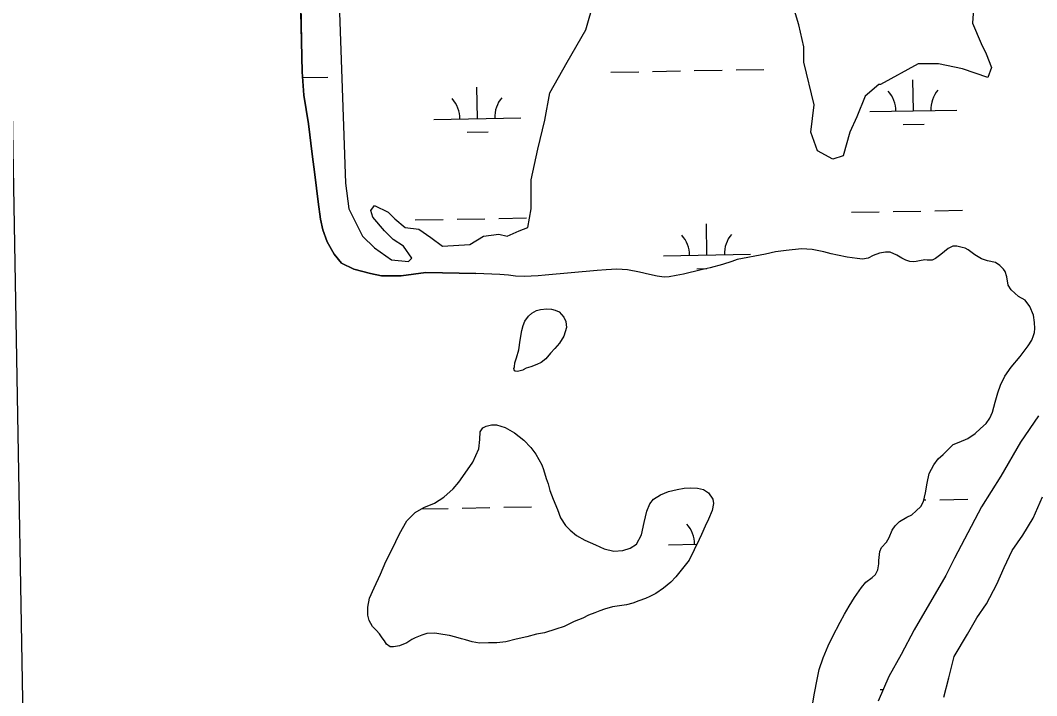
# Model space of a CAD drawing. Extents: x 3903937 to 3942190, y 260677 to 286651.
# Drawn here: x 3908015 to 3909185, y 276881 to 277659 of the extents above; entities that cross this region are included whole.
import ezdxf

# ---------------------------------------------------------------- set-up
doc = ezdxf.new("R2010")
doc.units = 0
for name, color, linetype in [('V-GRID-FRAM', 7, 'Continuous'), ('V-TOPO-SHOR', 7, 'Continuous'), ('V-WETL-SWMP', 7, 'Continuous')]:
    doc.layers.add(name, color=color, linetype=linetype)

msp = doc.modelspace()

# ---------------------------------------------------------------- linework, layer by layer
at = {"layer": 'V-GRID-FRAM'}
msp.add_lwpolyline([(3907892.2, 284196.1), (3939773.2, 284757.2), (3940101.1, 266577.6), (3908204.3, 266016.2), (3907892.2, 284196.1)], dxfattribs=at)
at = {"layer": 'V-TOPO-SHOR'}
for points in [[(3908337.1, 277718.9), (3908338.6, 277634.4), (3908339.5, 277599.5), (3908341.5, 277572.7), (3908346.7, 277539.5), (3908350.9, 277504.8), (3908354.2, 277481.3), (3908357.9, 277449.9), (3908360.4, 277429.7), (3908363.4, 277417.6), (3908368.4, 277403.7), (3908376.2, 277389.4), (3908384.6, 277379.2), (3908398.9, 277372.5), (3908418.3, 277367.2), (3908430.9, 277364.8), (3908443.8, 277364.8), (3908453.4, 277364.8), (3908482, 277368.3), (3908539.4, 277367.4)], [(3908381.4, 277700.9), (3908387.3, 277526.3), (3908389.3, 277471.3), (3908393.2, 277441.9), (3908408.9, 277410.5), (3908422.6, 277396.8), (3908442.2, 277383.1), (3908461.9, 277381.1), (3908465.8, 277385), (3908456, 277398.8), (3908444.2, 277406.6), (3908434.4, 277416.4), (3908420.7, 277432.1), (3908418.7, 277440), (3908422.6, 277445.8), (3908438.3, 277438), (3908446.2, 277430.2), (3908457.9, 277420.3), (3908473.6, 277418.4), (3908487.4, 277408.6), (3908501.1, 277398.8), (3908532.5, 277400.7), (3908548.2, 277410.5), (3908565.8, 277412.5), (3908575.6, 277410.5), (3908589.4, 277416.4), (3908599.2, 277420.3), (3908603.1, 277441.9), (3908603.1, 277475.3), (3908610.9, 277510.6), (3908618.8, 277543.9), (3908624.7, 277575.3), (3908644.3, 277610.6), (3908665.9, 277647.9), (3908675.7, 277681.2)], [(3909113.1, 277689.1), (3909111.1, 277655.7), (3909120.9, 277632.2), (3909126.8, 277620.4), (3909132.7, 277604.7), (3909128.8, 277593), (3909099.4, 277602.8), (3909071.9, 277608.7), (3909048.4, 277608.7), (3909005.2, 277585.1), (3909003.2, 277585.1), (3908987.5, 277571.4), (3908977.7, 277547.8), (3908969.9, 277530.2), (3908962, 277502.7), (3908950.3, 277498.8), (3908932.6, 277508.6), (3908924.8, 277530.2), (3908928.7, 277561.6), (3908916.9, 277610.6), (3908916.9, 277628.3), (3908911, 277653.8), (3908901.2, 277687.1)], [(3909165.7, 277271.9), (3909175, 277284.2), (3909179.3, 277290.5), (3909181.2, 277296.1), (3909182.4, 277299.2), (3909182.7, 277304), (3909182.3, 277311), (3909181, 277319.3), (3909177, 277329.5), (3909171.4, 277336.5), (3909163.9, 277340.8), (3909155.5, 277348.6), (3909151.9, 277354), (3909150.6, 277363.5), (3909148.6, 277369.8), (3909146.6, 277372.5), (3909142.6, 277376.4), (3909137.5, 277379.9), (3909128.4, 277381.8), (3909121.3, 277384.1), (3909113.8, 277388.7), (3909110.6, 277391), (3909105.8, 277394.5), (3909102.7, 277396.5), (3909099.1, 277397.2), (3909092.8, 277398.7), (3909088.5, 277398.7), (3909083, 277396.3), (3909078.7, 277392.7), (3909074.4, 277389.1), (3909068.5, 277384.7), (3909064.6, 277382.7), (3909058.7, 277382.7), (3909056, 277383), (3909050.1, 277381.8), (3909046.1, 277381), (3909043.4, 277380.9), (3909038.7, 277381.3), (3909034.3, 277382.8), (3909029.6, 277385.1), (3909024, 277388.6), (3909016.1, 277391.7), (3909011, 277392), (3909003.9, 277390.8), (3908996.5, 277388), (3908991, 277385.1), (3908984.3, 277383.9), (3908978.4, 277384.6), (3908966.9, 277386.1), (3908955.5, 277388.3), (3908948.4, 277389.9), (3908939.7, 277392.1), (3908926.3, 277394.8), (3908914.1, 277395.8), (3908896.4, 277393.7), (3908884.2, 277392.4), (3908872.8, 277389.5), (3908840.2, 277383.3), (3908833.9, 277381.2), (3908823.3, 277377.6), (3908809.2, 277373.9), (3908798.6, 277371.5), (3908778.5, 277366.5), (3908769.9, 277364.9), (3908762, 277363.6), (3908756.1, 277363.2), (3908748.2, 277364.3), (3908739.2, 277366.2), (3908727.7, 277368.8), (3908713.9, 277371.4), (3908701.7, 277372.5), (3908689.5, 277371.6), (3908678.9, 277370.7), (3908619.1, 277365.4), (3908611.2, 277364.5), (3908603, 277364.4), (3908595.5, 277364), (3908584.9, 277364.2), (3908577, 277365.3), (3908567.1, 277366), (3908539.4, 277367.4)], [(3908643.6, 277305.2), (3908640.5, 277295), (3908635.5, 277287), (3908630.4, 277281.1), (3908625.4, 277275.5), (3908619.9, 277269.2), (3908614.5, 277264.8), (3908609.4, 277262.4), (3908602.7, 277259.9), (3908597.2, 277258.3), (3908593.7, 277256.3), (3908593.3, 277255.9), (3908589, 277254.7), (3908587.4, 277254.3), (3908585, 277254.7), (3908584.6, 277255), (3908583.8, 277255.4), (3908583, 277257.8), (3908583.8, 277259.8), (3908584.1, 277264.5), (3908586, 277270.4), (3908588.7, 277279.5), (3908590.2, 277290.5), (3908592.4, 277301.6), (3908594, 277307.5), (3908595.9, 277312.6), (3908599.8, 277318.2), (3908603.7, 277321.8), (3908609.1, 277324.6), (3908613.9, 277325.8), (3908620.9, 277326.7), (3908626.5, 277326.3), (3908630.8, 277325.2), (3908635.1, 277323.3)], [(3908635.1, 277323.3), (3908640.7, 277317), (3908643.1, 277311.9), (3908643.6, 277305.2)], [(3908926.7, 276870.7), (3908929.3, 276884.1), (3908932.3, 276899.9), (3908934.6, 276911.3), (3908939.2, 276924.8), (3908944.9, 276938.6), (3908950, 276948.9), (3908958.5, 276965.9), (3908963.5, 276975), (3908968.9, 276984.1), (3908975.1, 276994.4), (3908983.3, 277005.9), (3908988.3, 277011.9), (3908995.4, 277017.1), (3908999.3, 277020.6), (3909002, 277026.2), (3909003.1, 277032.9), (3909003, 277036.8), (3909004.5, 277047.1), (3909006.4, 277051.8), (3909011.9, 277057.8), (3909015, 277063.3), (3909018.5, 277071.6), (3909021.9, 277076.8), (3909027, 277081.9), (3909035.2, 277086.7), (3909041.1, 277089.6), (3909046.2, 277093.9), (3909051.6, 277099.1), (3909054.4, 277104.7), (3909057, 277114.9), (3909058.9, 277126), (3909061.1, 277137), (3909066.5, 277146.9), (3909071.6, 277154), (3909077.1, 277158.8), (3909088.7, 277170.3), (3909095.8, 277173.2), (3909105.6, 277177.2), (3909114.2, 277183.2), (3909120.1, 277188.8), (3909126.7, 277194.7), (3909131, 277200.7), (3909134.1, 277207.8), (3909137.1, 277219.2), (3909140.1, 277229.9), (3909143.2, 277238.6), (3909148.2, 277249.3), (3909155.6, 277259.6), (3909165.7, 277271.9)], [(3908696.6, 276983.5), (3908687.5, 276980.7), (3908682, 276979.1), (3908676.2, 276976.6), (3908669.1, 276973.8), (3908662.4, 276970.6), (3908652.6, 276966.6), (3908641.2, 276960.9), (3908631.4, 276957.7), (3908618.5, 276953.6), (3908609, 276951.9), (3908598, 276949.1), (3908585.8, 276946.2), (3908574, 276943.3), (3908563.4, 276942), (3908554, 276941.9), (3908543.7, 276941.8), (3908535, 276943.3), (3908527.5, 276945.6), (3908522.8, 276946.8), (3908516.5, 276948.7), (3908509, 276950.6), (3908501.5, 276951.7), (3908492, 276953.2), (3908482.9, 276952.7), (3908477.4, 276951), (3908469.6, 276947.8), (3908465.7, 276945.8), (3908459.8, 276942.2), (3908451.6, 276938.6), (3908444.5, 276937.3), (3908440.9, 276937.3), (3908436.6, 276940.4), (3908434.2, 276944.3), (3908431.4, 276947.8), (3908428.6, 276952.5), (3908424.6, 276956.8), (3908420.6, 276960.7), (3908416.6, 276967.8), (3908415, 276974.1), (3908414.9, 276983.1), (3908417.1, 276993.4), (3908422.5, 277005.3), (3908429.5, 277021.1), (3908435.6, 277035.7), (3908443, 277050), (3908451.5, 277067.4), (3908460, 277082.5), (3908469.4, 277092), (3908479.5, 277098), (3908491.7, 277102.9), (3908502.7, 277109.7), (3908513.2, 277119.2), (3908519.8, 277127.2), (3908527.2, 277137.5), (3908535.8, 277150.2), (3908542.7, 277165.6), (3908543.8, 277176.3), (3908544.5, 277185), (3908547.6, 277189.7), (3908551.1, 277191.7), (3908557.4, 277193), (3908563.3, 277193), (3908573.2, 277190), (3908583.9, 277183.8), (3908594.6, 277175.6), (3908602.6, 277167), (3908608.6, 277159.2), (3908615.4, 277147), (3908617.4, 277141.5), (3908620.3, 277131.3), (3908622.7, 277125), (3908624.7, 277117.6), (3908628.4, 277107.4), (3908633.2, 277095.6), (3908636.9, 277085.8), (3908642.5, 277077.2), (3908648, 277071.7), (3908655.2, 277065.5), (3908664.7, 277060.1), (3908677, 277055), (3908686.9, 277050.4), (3908698.3, 277047.8), (3908708.5, 277048.3), (3908716.8, 277051.1), (3908724.2, 277055.5), (3908730, 277066.6), (3908733.1, 277080.8), (3908736.1, 277093.8), (3908739.5, 277102.2), (3908743.8, 277107.3), (3908752, 277112.5), (3908761.1, 277116.2), (3908770.9, 277118.6), (3908779.2, 277120.3), (3908786.6, 277120.7), (3908794.5, 277120), (3908801.2, 277118.5), (3908807.2, 277114.6), (3908812, 277107.6), (3908812.8, 277102.5)], [(3908812.8, 277102.5), (3908811.3, 277094.6), (3908807.1, 277084.3), (3908803.2, 277076.4), (3908799, 277066.9), (3908796.3, 277060.9)], [(3909077.9, 276879.5), (3909083.6, 276901.7), (3909090, 276926.3), (3909105.2, 276952.1), (3909116.1, 276970.7), (3909127, 276987), (3909139, 277009.7), (3909147.5, 277028.7), (3909156.8, 277048.5), (3909168.8, 277066), (3909180.9, 277085.5), (3909191.7, 277110.1)], [(3908796.3, 277060.9), (3908784.7, 277037.2), (3908777.3, 277027.7), (3908769.5, 277018.1), (3908763.7, 277011.8), (3908755.5, 277005), (3908746.5, 276999), (3908739.8, 276995.4), (3908734.7, 276993), (3908726.8, 276990.5), (3908720.2, 276987.7), (3908712.7, 276985.7), (3908696.6, 276983.5)]]:
    msp.add_lwpolyline(points, dxfattribs=at)
at = {"layer": 'V-WETL-SWMP'}
for p, q in [((3908338.6, 277634.4), (3908337.1, 277718.9)), ((3908339.5, 277599.5), (3908338.6, 277634.4)), ((3908838.8, 277601.7), (3908870.8, 277602.3)), ((3908341.5, 277572.7), (3908339.5, 277599.5)), ((3908340, 277592.9), (3908368.9, 277593.4)), ((3908694.8, 277599.2), (3908726.8, 277599.7)), ((3908742.8, 277600), (3908774.8, 277600.6)), ((3908790.8, 277600.9), (3908822.8, 277601.4)), ((3909042.9, 277554.5), (3909042.3, 277590.5)), ((3908541.1, 277545.7), (3908540.5, 277581.7)), ((3908346.7, 277539.5), (3908341.5, 277572.7)), ((3908992.9, 277553.7), (3909092.9, 277555.4)), ((3908491.1, 277544.8), (3908591.1, 277546.6)), ((3908350.9, 277504.8), (3908346.7, 277539.5)), ((3909031.2, 277538.9), (3909055.2, 277539.3)), ((3908529.4, 277530.1), (3908553.4, 277530.5)), ((3908354.2, 277481.3), (3908350.9, 277504.8)), ((3908357.9, 277449.9), (3908354.2, 277481.3)), ((3908360.4, 277429.7), (3908357.9, 277449.9)), ((3908971.6, 277437.8), (3909003.6, 277438.4)), ((3909019.6, 277438.7), (3909051.6, 277439.2)), ((3909067.6, 277439.5), (3909099.6, 277440.1)), ((3908363.4, 277417.6), (3908360.4, 277429.7)), ((3908469.7, 277429), (3908501.7, 277429.6)), ((3908517.7, 277429.8), (3908549.7, 277430.4)), ((3908565.7, 277430.7), (3908597.7, 277431.3)), ((3908368.4, 277403.7), (3908363.4, 277417.6)), ((3908805.4, 277388.5), (3908804.7, 277424.5)), ((3908376.2, 277389.4), (3908368.4, 277403.7)), ((3908884.2, 277392.4), (3908872.8, 277389.5)), ((3908896.4, 277393.7), (3908884.2, 277392.4)), ((3908914.1, 277395.8), (3908896.4, 277393.7)), ((3908926.3, 277394.8), (3908914.1, 277395.8)), ((3908939.7, 277392.1), (3908926.3, 277394.8)), ((3908948.4, 277389.9), (3908939.7, 277392.1)), ((3909011, 277392), (3909003.9, 277390.8)), ((3909016.1, 277391.7), (3909011, 277392)), ((3909024, 277388.6), (3909016.1, 277391.7)), ((3909078.7, 277392.7), (3909074.4, 277389.1)), ((3909083, 277396.3), (3909078.7, 277392.7)), ((3909088.5, 277398.7), (3909083, 277396.3)), ((3909092.8, 277398.7), (3909088.5, 277398.7)), ((3909099.1, 277397.2), (3909092.8, 277398.7)), ((3909102.7, 277396.5), (3909099.1, 277397.2)), ((3909105.8, 277394.5), (3909102.7, 277396.5)), ((3909110.6, 277391), (3909105.8, 277394.5)), ((3908384.6, 277379.2), (3908376.2, 277389.4)), ((3908755.4, 277387.6), (3908855.3, 277389.4)), ((3908833.9, 277381.2), (3908823.3, 277377.6)), ((3908840.2, 277383.3), (3908833.9, 277381.2)), ((3908872.8, 277389.5), (3908840.2, 277383.3)), ((3908955.5, 277388.3), (3908948.4, 277389.9)), ((3908966.9, 277386.1), (3908955.5, 277388.3)), ((3908978.4, 277384.6), (3908966.9, 277386.1)), ((3908984.3, 277383.9), (3908978.4, 277384.6)), ((3908991, 277385.1), (3908984.3, 277383.9)), ((3908996.5, 277388), (3908991, 277385.1)), ((3909003.9, 277390.8), (3908996.5, 277388)), ((3909029.6, 277385.1), (3909024, 277388.6)), ((3909034.3, 277382.8), (3909029.6, 277385.1)), ((3909038.7, 277381.3), (3909034.3, 277382.8)), ((3909043.4, 277380.9), (3909038.7, 277381.3)), ((3909046.1, 277381), (3909043.4, 277380.9)), ((3909050.1, 277381.8), (3909046.1, 277381)), ((3909056, 277383), (3909050.1, 277381.8)), ((3909058.7, 277382.7), (3909056, 277383)), ((3909064.6, 277382.7), (3909058.7, 277382.7)), ((3909068.5, 277384.7), (3909064.6, 277382.7)), ((3909074.4, 277389.1), (3909068.5, 277384.7)), ((3909113.8, 277388.7), (3909110.6, 277391)), ((3909121.3, 277384.1), (3909113.8, 277388.7)), ((3909128.4, 277381.8), (3909121.3, 277384.1)), ((3909137.5, 277379.9), (3909128.4, 277381.8)), ((3909142.6, 277376.4), (3909137.5, 277379.9)), ((3908398.9, 277372.5), (3908384.6, 277379.2)), ((3908418.3, 277367.2), (3908398.9, 277372.5)), ((3908482, 277368.3), (3908453.4, 277364.8)), ((3908539.4, 277367.4), (3908482, 277368.3)), ((3908678.9, 277370.7), (3908619.1, 277365.4)), ((3908689.5, 277371.6), (3908678.9, 277370.7)), ((3908701.7, 277372.5), (3908689.5, 277371.6)), ((3908713.9, 277371.4), (3908701.7, 277372.5)), ((3908727.7, 277368.8), (3908713.9, 277371.4)), ((3908739.2, 277366.1), (3908727.7, 277368.8)), ((3908798.6, 277371.5), (3908778.5, 277366.5)), ((3908793.6, 277372.8), (3908805.4, 277373)), ((3908809.2, 277373.9), (3908798.6, 277371.5)), ((3908823.3, 277377.6), (3908809.2, 277373.9)), ((3909146.6, 277372.5), (3909142.6, 277376.4)), ((3909148.6, 277369.8), (3909146.6, 277372.5)), ((3909150.6, 277363.5), (3909148.6, 277369.8)), ((3908430.9, 277364.8), (3908418.3, 277367.2)), ((3908443.8, 277364.8), (3908430.9, 277364.8)), ((3908453.4, 277364.8), (3908443.8, 277364.8)), ((3908567.1, 277366), (3908539.4, 277367.4)), ((3908577, 277365.3), (3908567.1, 277366)), ((3908584.9, 277364.2), (3908577, 277365.3)), ((3908595.5, 277364), (3908584.9, 277364.2)), ((3908603, 277364.4), (3908595.5, 277364)), ((3908611.2, 277364.5), (3908603, 277364.4)), ((3908619.1, 277365.4), (3908611.2, 277364.5)), ((3908748.2, 277364.3), (3908739.2, 277366.1)), ((3908756.1, 277363.2), (3908748.2, 277364.3)), ((3908762, 277363.6), (3908756.1, 277363.2)), ((3908769.9, 277364.9), (3908762, 277363.6)), ((3908778.5, 277366.5), (3908769.9, 277364.9)), ((3909151.9, 277354), (3909150.6, 277363.5)), ((3909155.5, 277348.6), (3909151.9, 277354)), ((3909163.9, 277340.8), (3909155.5, 277348.6)), ((3909171.4, 277336.5), (3909163.9, 277340.8)), ((3909177, 277329.5), (3909171.4, 277336.5)), ((3909181, 277319.3), (3909177, 277329.5)), ((3909182.3, 277311), (3909181, 277319.3)), ((3909182.7, 277304), (3909182.3, 277311)), ((3909181.2, 277296.1), (3909182.4, 277299.2)), ((3909182.4, 277299.2), (3909182.7, 277304)), ((3909175, 277284.2), (3909179.3, 277290.5)), ((3909179.3, 277290.5), (3909181.2, 277296.1)), ((3909165.7, 277271.9), (3909175, 277284.2)), ((3909155.6, 277259.6), (3909165.7, 277271.9)), ((3909148.2, 277249.3), (3909155.6, 277259.6)), ((3909143.2, 277238.6), (3909148.2, 277249.3)), ((3909137.1, 277219.2), (3909140.1, 277229.9)), ((3909140.1, 277229.9), (3909143.2, 277238.6)), ((3909134.1, 277207.8), (3909137.1, 277219.2)), ((3909131, 277200.7), (3909134.1, 277207.8)), ((3909120.1, 277188.8), (3909126.7, 277194.7)), ((3909126.7, 277194.7), (3909131, 277200.7)), ((3909186.9, 277203.5), (3909166.3, 277173.3)), ((3909105.6, 277177.2), (3909114.2, 277183.2)), ((3909114.2, 277183.2), (3909120.1, 277188.8)), ((3909077.1, 277158.8), (3909088.7, 277170.3)), ((3909088.7, 277170.3), (3909095.8, 277173.2)), ((3909095.8, 277173.2), (3909105.6, 277177.2)), ((3909166.3, 277173.3), (3909143.4, 277134.1)), ((3909071.6, 277154), (3909077.1, 277158.8)), ((3909061.1, 277137), (3909066.5, 277146.9)), ((3909066.5, 277146.9), (3909071.6, 277154)), ((3909058.9, 277126), (3909061.1, 277137)), ((3909057, 277114.9), (3909058.9, 277126)), ((3909143.4, 277134.1), (3909121.3, 277098.8)), ((3909054.4, 277104.7), (3909057, 277114.9)), ((3909046.2, 277093.9), (3909051.6, 277099.1)), ((3909051.6, 277099.1), (3909054.4, 277104.7)), ((3909054.9, 277106.6), (3909057.4, 277106.6)), ((3909073.4, 277106.9), (3909105.4, 277107.5)), ((3908476.8, 277096.4), (3908507.6, 277096.9)), ((3908523.6, 277097.2), (3908555.6, 277097.8)), ((3908571.6, 277098.1), (3908603.6, 277098.6)), ((3909035.2, 277086.7), (3909041.1, 277089.6)), ((3909041.1, 277089.6), (3909046.2, 277093.9)), ((3909121.3, 277098.8), (3909101.6, 277061.5)), ((3909018.5, 277071.6), (3909021.9, 277076.8)), ((3909021.9, 277076.8), (3909027, 277081.9)), ((3909027, 277081.9), (3909035.2, 277086.7)), ((3909015, 277063.3), (3909018.5, 277071.6)), ((3908761.2, 277055), (3908793.7, 277055.5)), ((3909006.4, 277051.8), (3909011.9, 277057.8)), ((3909011.9, 277057.8), (3909015, 277063.3)), ((3909101.6, 277061.5), (3909090.3, 277039.7)), ((3909003, 277036.8), (3909004.5, 277047.1)), ((3909004.5, 277047.1), (3909006.4, 277051.8)), ((3909002, 277026.2), (3909003.1, 277032.9)), ((3909003.1, 277032.9), (3909003, 277036.8)), ((3909090.3, 277039.7), (3909080.3, 277019.5)), ((3908995.4, 277017.1), (3908999.3, 277020.6)), ((3908999.3, 277020.6), (3909002, 277026.2)), ((3909080.3, 277019.5), (3909043.9, 276956.9)), ((3908975.1, 276994.4), (3908983.3, 277005.9)), ((3908983.3, 277005.9), (3908988.3, 277011.9)), ((3908988.3, 277011.9), (3908995.4, 277017.1)), ((3908968.9, 276984.1), (3908975.1, 276994.4)), ((3908963.5, 276975), (3908968.9, 276984.1)), ((3908958.5, 276965.9), (3908963.5, 276975)), ((3908950, 276948.9), (3908958.5, 276965.9)), ((3908944.9, 276938.6), (3908950, 276948.9)), ((3909043.9, 276956.9), (3909028.8, 276928.7)), ((3908939.2, 276924.8), (3908944.9, 276938.6)), ((3908934.6, 276911.3), (3908939.2, 276924.8)), ((3909028.8, 276928.7), (3909014.8, 276903.4)), ((3908932.3, 276899.9), (3908934.6, 276911.3)), ((3909014.8, 276903.4), (3909002.5, 276874.9)), ((3908929.3, 276884.1), (3908932.3, 276899.9)), ((3908926.7, 276870.7), (3908929.3, 276884.1)), ((3909004.7, 276888.4), (3909008.4, 276888.5))]:
    msp.add_line(p, q, dxfattribs=at)
msp.add_lwpolyline([(3908635.1, 277323.3), (3908640.7, 277317), (3908643.1, 277311.9), (3908643.6, 277305.2), (3908640.5, 277295), (3908635.5, 277287), (3908630.4, 277281.1), (3908625.4, 277275.5), (3908619.9, 277269.2), (3908614.5, 277264.8), (3908609.4, 277262.4), (3908602.7, 277259.9), (3908597.2, 277258.3), (3908593.7, 277256.3), (3908593.3, 277255.9), (3908589, 277254.7), (3908587.4, 277254.3), (3908585, 277254.7), (3908584.6, 277255), (3908583.8, 277255.4), (3908583, 277257.8), (3908583.8, 277259.8), (3908584.1, 277264.5), (3908586, 277270.4), (3908588.7, 277279.5), (3908590.2, 277290.5), (3908592.4, 277301.6), (3908594, 277307.5), (3908595.9, 277312.6), (3908599.8, 277318.2), (3908603.7, 277321.8), (3908609.1, 277324.6), (3908613.9, 277325.8), (3908620.9, 277326.7), (3908626.5, 277326.3), (3908630.8, 277325.2)], close=True, dxfattribs=at)
for points in [[(3908812.8, 277102.5), (3908811.3, 277094.6), (3908807.1, 277084.3), (3908803.2, 277076.4), (3908799, 277066.9), (3908796.3, 277060.9), (3908784.7, 277037.2), (3908777.3, 277027.7), (3908769.5, 277018.1), (3908763.7, 277011.8), (3908755.5, 277005), (3908746.5, 276999), (3908739.8, 276995.4), (3908734.7, 276993), (3908726.8, 276990.5), (3908720.2, 276987.7), (3908712.7, 276985.7), (3908696.6, 276983.5), (3908687.5, 276980.7), (3908682, 276979.1), (3908676.2, 276976.6), (3908669.1, 276973.8), (3908662.4, 276970.6), (3908652.6, 276966.6), (3908641.2, 276960.9), (3908631.4, 276957.7), (3908618.5, 276953.6), (3908609, 276951.9), (3908598, 276949.1), (3908585.8, 276946.2), (3908574, 276943.3), (3908563.4, 276942), (3908554, 276941.9), (3908543.7, 276941.8), (3908535, 276943.3), (3908527.5, 276945.6), (3908522.8, 276946.8), (3908516.5, 276948.7), (3908509, 276950.6), (3908501.5, 276951.7), (3908492, 276953.2), (3908482.9, 276952.7), (3908477.4, 276951), (3908469.6, 276947.8), (3908465.7, 276945.8), (3908459.8, 276942.2), (3908451.6, 276938.6), (3908444.5, 276937.3), (3908440.9, 276937.3), (3908436.6, 276940.4), (3908434.2, 276944.3), (3908431.4, 276947.8), (3908428.6, 276952.5), (3908424.6, 276956.8), (3908420.6, 276960.7), (3908416.6, 276967.8), (3908415, 276974.1), (3908414.9, 276983.1), (3908417.1, 276993.4), (3908422.5, 277005.3), (3908429.5, 277021.1), (3908435.6, 277035.7), (3908443, 277050), (3908451.5, 277067.4), (3908460, 277082.5), (3908469.4, 277092), (3908479.5, 277098), (3908491.7, 277102.9), (3908502.7, 277109.7), (3908513.2, 277119.2), (3908519.8, 277127.2), (3908527.2, 277137.5), (3908535.8, 277150.2), (3908542.7, 277165.6), (3908543.8, 277176.3), (3908544.5, 277185), (3908547.6, 277189.7), (3908551.1, 277191.7), (3908557.4, 277193), (3908563.3, 277193), (3908573.2, 277190), (3908583.9, 277183.8), (3908594.6, 277175.6), (3908602.6, 277167), (3908608.6, 277159.2), (3908615.4, 277147), (3908617.4, 277141.5), (3908620.3, 277131.3), (3908622.7, 277125), (3908624.7, 277117.6), (3908628.4, 277107.4), (3908633.2, 277095.6), (3908636.9, 277085.8), (3908642.5, 277077.2), (3908648, 277071.7), (3908655.2, 277065.5), (3908664.7, 277060.1), (3908677, 277055), (3908686.9, 277050.4), (3908698.3, 277047.8), (3908708.5, 277048.3)], [(3908708.5, 277048.3), (3908716.8, 277051.1), (3908724.2, 277055.5), (3908730, 277066.6), (3908733.1, 277080.8), (3908736.1, 277093.8), (3908739.5, 277102.2), (3908743.8, 277107.3), (3908752, 277112.5), (3908761.1, 277116.2), (3908770.9, 277118.6), (3908779.2, 277120.3), (3908786.6, 277120.7), (3908794.5, 277120), (3908801.2, 277118.5), (3908807.2, 277114.6), (3908812, 277107.6), (3908812.8, 277102.5)]]:
    msp.add_lwpolyline(points, dxfattribs=at)
for centre, start, end in [((3908485.9, 277545.2), 0.2366, 41.7802), ((3908596.3, 277547.2), 140.2366, 181.7802), ((3908987.7, 277554), 0.2366, 41.7802), ((3909098.2, 277556), 140.2366, 181.7802), ((3908750.1, 277388), 0.2366, 41.7802), ((3908860.6, 277389.9), 140.2366, 181.7802), ((3908756, 277055.4), 0.2366, 41.7802)]:
    msp.add_arc(centre, 35.2, start, end, dxfattribs=at)

doc.saveas('drawing.dxf')
